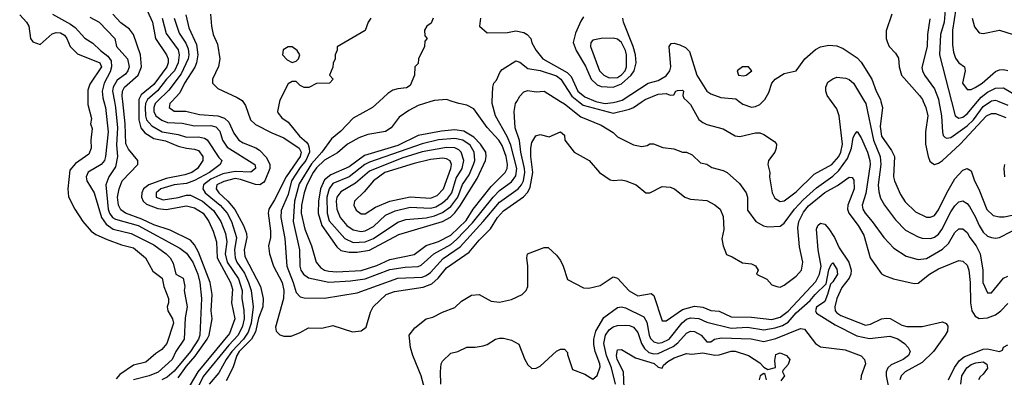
# Model space of a CAD drawing. Header units: inches. Extents: x 1793402 to 1900366, y 320852 to 470679.
# Tile 260 of 604: x 1842450 to 1847293, y 408643 to 410402. Entities that reach past the tile are written whole.
import ezdxf

# ---------------------------------------------------------------- set-up
doc = ezdxf.new("R2010")
doc.units = ezdxf.units.IN
doc.header["$MEASUREMENT"] = 0
doc.layers.add('B8440', color=7, linetype='Continuous')
doc.layers.add('B8441', color=7, linetype='Continuous')

msp = doc.modelspace()

# ---------------------------------------------------------------- linework, layer by layer
at = {"layer": 'B8440', "color": 4}
for points, elevation in [([(1842784.8, 410000), (1842784.8, 409984.8), (1842803.6, 409916.4), (1842798, 409890), (1842806.4, 409866.4), (1842800.7, 409810), (1842802, 409770), (1842790, 409741.2), (1842724.7, 409695.3), (1842697.3, 409662.7), (1842686, 409570), (1842690.7, 409530.7), (1842721, 409470), (1842761, 409410), (1842801.4, 409361.4), (1842825.2, 409345.2), (1842880.5, 409320.5), (1842950, 409294.4), (1843010, 409279.5), (1843068.2, 409230), (1843104.9, 409164.9), (1843150.4, 409130), (1843158.7, 409090), (1843182, 409030), (1843182.8, 409010), (1843176, 408990), (1843178, 408970), (1843201, 408930), (1843206, 408910), (1843173, 408810), (1843150, 408779.3), (1843119.5, 408760.5), (1843070, 408717.2), (1843010, 408702.7), (1842942.6, 408657.4), (1842925.1, 408634.9)], 224), ([(1842863.5, 410000), (1842872, 409970), (1842884.6, 409850), (1842871.5, 409728.5), (1842866.4, 409710), (1842850.5, 409690), (1842787.3, 409652.7), (1842777, 409630), (1842780.3, 409610), (1842815.8, 409550), (1842851.6, 409430), (1842875.6, 409395.6), (1842910, 409371.8), (1842998.8, 409350), (1843110, 409294), (1843170.6, 409250), (1843190.7, 409230), (1843204.5, 409204.5), (1843218.8, 409150), (1843254.8, 409130), (1843263, 409090), (1843259.1, 409070), (1843274, 408990), (1843264.2, 408935.8), (1843259.3, 408830), (1843218.4, 408770), (1843199.3, 408730), (1843131.1, 408668.9), (1843087.3, 408650), (1843009.4, 408630.6)], 228), ([(1842915.7, 410000), (1842921.2, 409970), (1842931.1, 409871.1), (1842927, 409787), (1842930.3, 409729.7), (1842921.5, 409678.5), (1842888.2, 409630), (1842874, 409590), (1842884.7, 409470), (1842891.7, 409450), (1842907.2, 409430), (1842920.9, 409420.9), (1843032.7, 409390), (1843237.8, 409277.8), (1843270, 409254.4), (1843301.7, 409210), (1843326.5, 409150), (1843336.9, 409110), (1843344.6, 409030), (1843335.8, 408850), (1843329, 408830), (1843290.2, 408770), (1843210, 408672.6), (1843176, 408644), (1843150, 408629.8)], 232), ([(1843230, 408639.7), (1843270, 408697.3), (1843313.7, 408746.3), (1843372.4, 408830), (1843382, 408850), (1843397.4, 408930), (1843391.7, 408970), (1843396.9, 409050), (1843387.7, 409110), (1843330, 409259.1), (1843310, 409295.5), (1843290, 409317.1), (1843190, 409367.2), (1843110, 409392.3), (1843050, 409421.6), (1842970.5, 409450), (1842947.3, 409467.3), (1842935.3, 409490), (1842931.8, 409530), (1842939.5, 409570), (1842954.4, 409610), (1843030.8, 409690), (1843030.8, 409710), (1842984.7, 409764.7), (1842971.5, 409791.5), (1842969.2, 409890), (1842956.6, 410000)], 236), ([(1843035.5, 410000), (1843035.4, 409910), (1843045.5, 409870), (1843065, 409845), (1843110, 409818.5), (1843167, 409807), (1843230, 409780.9), (1843270, 409770.3), (1843310, 409766), (1843330, 409758), (1843350.5, 409730), (1843350.6, 409710), (1843324, 409670), (1843296.3, 409650), (1843261.6, 409638.4), (1843170, 409621.6), (1843086, 409590), (1843059.5, 409570), (1843050.3, 409550), (1843049.2, 409529.2), (1843057, 409510), (1843074, 409494), (1843130, 409473.4), (1843170.8, 409469.2), (1843270, 409486.3), (1843310, 409476), (1843352.2, 409450), (1843381.1, 409410), (1843402.2, 409362.2), (1843418.3, 409310), (1843421.2, 409230), (1843486.5, 409110), (1843497.2, 409077.2), (1843492.6, 409010), (1843508.9, 408930), (1843482, 408858), (1843326.4, 408670), (1843267.7, 408570)], 244), ([(1843073.9, 410000), (1843069.3, 409990), (1843067.6, 409970), (1843068.4, 409930), (1843074, 409910), (1843100.4, 409880.4), (1843150.2, 409850.2), (1843230, 409838), (1843270, 409824.6), (1843330, 409826), (1843359.4, 409819.4), (1843371.4, 409811.4), (1843430, 409724.9), (1843444.9, 409710), (1843436.3, 409690), (1843383.7, 409650), (1843310, 409610.8), (1843270, 409596.4), (1843209.5, 409589.5), (1843144.9, 409570), (1843120.5, 409550), (1843122, 409530), (1843156.1, 409516.1), (1843230, 409527.6), (1843270, 409539.5), (1843290, 409538.7), (1843350, 409508.9), (1843403, 409463), (1843438.9, 409410), (1843462, 409350), (1843469.1, 409310), (1843461.3, 409250), (1843471.3, 409210), (1843527, 409127), (1843543.6, 409070), (1843542.3, 409030), (1843553.2, 408973.2), (1843554.2, 408930), (1843545.9, 408894.1), (1843524.4, 408850), (1843478.6, 408801.4), (1843353.3, 408646.7), (1843313.7, 408566.3)], 248), ([(1843126.6, 410000), (1843116.5, 409990), (1843110.3, 409970), (1843110.3, 409950.3), (1843120.4, 409930), (1843150, 409908.5), (1843176.9, 409896.9), (1843250, 409893.1), (1843310, 409880.3), (1843390, 409882), (1843414.7, 409874.7), (1843434.5, 409854.5), (1843447, 409810), (1843470, 409774.9), (1843606, 409690), (1843610, 409674), (1843610.3, 409669.7), (1843587.5, 409652.5), (1843510, 409655.8), (1843450, 409643.8), (1843390, 409618), (1843353.4, 409590), (1843350.3, 409570), (1843362.6, 409550), (1843436, 409490), (1843470, 409450.4), (1843492.7, 409410), (1843516.5, 409330), (1843506.9, 409270), (1843510.2, 409230), (1843517.7, 409210), (1843555.9, 409155.9), (1843575.5, 409110), (1843587.9, 409070), (1843598, 408990), (1843588.4, 408910), (1843574.3, 408865.7), (1843550.2, 408830), (1843492.9, 408770), (1843464.9, 408730), (1843430, 408665.6), (1843382.6, 408610)], 252), ([(1843197.8, 410000), (1843188.4, 409990), (1843185.5, 409970), (1843210, 409953), (1843267.2, 409952.8), (1843335.1, 409935.1), (1843424.7, 409930), (1843458.2, 409918.2), (1843478.4, 409898.4), (1843503.7, 409843.7), (1843528.4, 409810), (1843550, 409796), (1843612, 409772), (1843630, 409760.4), (1843664.5, 409724.5), (1843681.1, 409690), (1843681.1, 409670), (1843656, 409610), (1843650, 409600.7), (1843630.8, 409590), (1843610, 409591.1), (1843536.8, 409616.8), (1843510, 409620.3), (1843453.7, 409606.3), (1843419.3, 409590), (1843417.6, 409582.4), (1843415.8, 409570), (1843430.3, 409550), (1843474.6, 409510), (1843508.6, 409468.6), (1843550.3, 409390), (1843565.2, 409350), (1843566.7, 409330), (1843554, 409270), (1843557, 409237), (1843634.6, 409090), (1843647.6, 409030), (1843646.5, 408990), (1843625.5, 408934.5), (1843610, 408867.3), (1843590.2, 408830), (1843530.2, 408770), (1843518.2, 408750), (1843498, 408690), (1843465.8, 408625.8)], 256), ([(1843547.3, 410000), (1843560.3, 409980.3), (1843584.9, 409910), (1843610, 409886), (1843690, 409845.2), (1843750, 409821.7), (1843825.3, 409770), (1843834.2, 409750), (1843829.1, 409730), (1843760.2, 409630), (1843704.1, 409515.9), (1843675.8, 409470), (1843672, 409450), (1843683.4, 409363.4), (1843683.1, 409330), (1843674.4, 409290), (1843678.4, 409250), (1843698.7, 409190), (1843741.7, 409110), (1843749, 409070), (1843747.6, 409030), (1843708.2, 408890), (1843711.3, 408870), (1843730, 408851.3), (1843750, 408844.7), (1843785.4, 408845.4), (1843830, 408862.8), (1843870, 408886.8), (1843936, 408884), (1843990, 408898), (1844087.1, 408867.1), (1844130, 408871), (1844154, 408890), (1844176.2, 408963.8), (1844189.3, 408990), (1844252.7, 409050), (1844294.2, 409065.8), (1844434.2, 409085.8), (1844477.7, 409102.3), (1844508.2, 409130), (1844550, 409181.3), (1844661, 409259), (1844710, 409317.1), (1844766.4, 409373.6), (1844801.1, 409430), (1844830, 409462), (1844929, 409531), (1844950, 409554.4), (1844961.6, 409578.4), (1844974.8, 409650), (1844963.9, 409730), (1844963.5, 409770), (1844970, 409798), (1844989, 409831), (1845010, 409838), (1845054.6, 409825.4), (1845110, 409851.3), (1845130, 409834), (1845132, 409810), (1845178, 409750), (1845252, 409710), (1845302, 409650), (1845355.3, 409615.3), (1845370, 409611), (1845410, 409614), (1845432, 409610), (1845482, 409590), (1845530, 409551.3), (1845550, 409551.3), (1845610, 409582), (1845650, 409578), (1845670.8, 409570.8), (1845722, 409530), (1845750, 409518.8), (1845830, 409513.4), (1845870, 409490.8), (1845896, 409470), (1845910, 409434), (1845914, 409370), (1845904.5, 409324.5), (1845911, 409290), (1845926.4, 409246.4), (1845955.3, 409235.3), (1846005.4, 409205.4), (1846050, 409201), (1846070, 409191.3), (1846082, 409170), (1846074, 409150), (1846125.4, 409125.4), (1846150, 409098), (1846174, 409090), (1846190, 409086), (1846210, 409096), (1846270, 409140.7), (1846295.1, 409170), (1846302, 409210), (1846285.1, 409285.1), (1846278, 409378), (1846282.7, 409410), (1846304.9, 409455.1), (1846330, 409486), (1846410, 409551.6), (1846472.9, 409587.1), (1846530, 409626.8), (1846545.4, 409625.4), (1846552.7, 409612.7), (1846554, 409570), (1846523.1, 409490), (1846522.6, 409470), (1846528.8, 409450), (1846574, 409390), (1846601.8, 409341.8), (1846633, 409230), (1846690, 409151.3), (1846703.5, 409143.5), (1846747.7, 409127.7), (1846850, 409104), (1846870, 409106.8), (1846925.2, 409150), (1846970, 409177.1), (1847070, 409217.3), (1847090, 409214), (1847110, 409194.8), (1847118.4, 409170), (1847125.3, 409110), (1847127.6, 409010), (1847134, 408970), (1847150, 408943), (1847170, 408932.4), (1847210, 408936), (1847249.8, 408950.2), (1847276.2, 408970), (1847310, 409005.5)], 264), ([(1843728.7, 410000), (1843718, 409950), (1843722, 409942), (1843739.8, 409919.8), (1843770, 409898), (1843826.4, 409830), (1843860.2, 409800.2), (1843869.1, 409789.1), (1843874.6, 409770), (1843874.9, 409750), (1843858.2, 409710), (1843830, 409675.8), (1843787.5, 409610), (1843770, 409542.7), (1843735.8, 409464.2), (1843734.6, 409430), (1843753.7, 409326.3), (1843764.6, 409190), (1843796, 409110), (1843810, 409061), (1843830, 409038.8), (1843850, 409034), (1843950, 409032.7), (1844110, 409059.3), (1844310, 409130.3), (1844430, 409135.6), (1844450, 409143.6), (1844470, 409158.7), (1844532.8, 409227.2), (1844615.9, 409284.1), (1844730.6, 409409.4), (1844810, 409504.2), (1844902.4, 409570), (1844919.1, 409590), (1844928.6, 409610), (1844934.8, 409650), (1844932.9, 409670), (1844915.6, 409750), (1844908.7, 409808.7), (1844886.6, 409870), (1844882.9, 409950), (1844889.7, 409990.3), (1844895.1, 410000)], 268), ([(1844217.9, 410000), (1844184.7, 409970), (1844090, 409917.2), (1844030, 409853.2), (1843983.1, 409816.9), (1843937, 409750), (1843886.2, 409693.8), (1843824.6, 409595.4), (1843801.6, 409510), (1843795.3, 409410), (1843827, 409270), (1843828.4, 409190), (1843833, 409170), (1843845.5, 409150), (1843870, 409133), (1843970, 409110.3), (1844077.2, 409117.2), (1844150, 409127.9), (1844270, 409172.7), (1844345.5, 409185.5), (1844410, 409188.8), (1844425.6, 409194.4), (1844487, 409250), (1844570, 409296.1), (1844599.4, 409320.6), (1844676.6, 409403.4), (1844779.1, 409530), (1844810, 409561.7), (1844870, 409605.3), (1844890, 409634), (1844895.3, 409670), (1844865.7, 409785.7), (1844848.1, 409828.1), (1844790, 409929), (1844774, 409990), (1844774.4, 410000)], 272), ([(1844472.9, 410000), (1844410, 409980.9), (1844363.9, 409956.1), (1844317.3, 409922.7), (1844278, 409870), (1844250, 409851.8), (1844162.3, 409837.7), (1844118.5, 409821.5), (1844063, 409790), (1844012.7, 409747.3), (1843950, 409710.9), (1843910, 409673.3), (1843893, 409650), (1843862, 409590), (1843849.2, 409550), (1843835.6, 409490), (1843835.2, 409450), (1843851.8, 409371.8), (1843884.6, 409290), (1843908.7, 409210), (1843930, 409183.1), (1843950, 409170.3), (1843970, 409164.9), (1844010, 409161.5), (1844130, 409168.1), (1844207.5, 409192.5), (1844270, 409222.7), (1844390, 409247.4), (1844450, 409291.6), (1844510, 409311.3), (1844570, 409342), (1844645.4, 409414.6), (1844680.9, 409470), (1844770, 409582), (1844837.6, 409650), (1844848, 409670), (1844849.7, 409690.3), (1844843.1, 409730), (1844822.8, 409782.8), (1844806.9, 409810), (1844750, 409871.5), (1844683.5, 409963.5), (1844650, 409982), (1844609.6, 409989.6), (1844577.9, 410000)], 276), ([(1845110.9, 410000), (1845130, 409988), (1845210, 409923.8), (1845310, 409882.8), (1845370, 409846.8), (1845390, 409826.8), (1845470, 409786), (1845510, 409778), (1845536.4, 409783.6), (1845550, 409792), (1845568.4, 409791.6), (1845613.4, 409773.4), (1845667.3, 409767.3), (1845710, 409751), (1845730, 409750.8), (1845757.5, 409737.5), (1845798.8, 409698.8), (1845830, 409691), (1845855.3, 409675.3), (1845910, 409661), (1845930, 409651), (1845990, 409596), (1846024, 409550), (1846030.5, 409530), (1846030, 409464.7), (1846071.3, 409410), (1846108, 409388), (1846130, 409384), (1846190, 409386.8), (1846210, 409400.7), (1846262, 409470), (1846303.4, 409516.6), (1846370, 409574.6), (1846450, 409631.8), (1846479.7, 409660.3), (1846521.2, 409718.8), (1846541.7, 409770), (1846550, 409822), (1846559, 409841), (1846570, 409852), (1846590, 409821), (1846620.3, 409750), (1846631.7, 409710), (1846632.9, 409690), (1846612.5, 409547.5), (1846594.9, 409490), (1846598, 409470), (1846608.2, 409450), (1846643, 409410), (1846700.7, 409330), (1846750, 409278.8), (1846810, 409238.8), (1846870, 409222), (1846910, 409228), (1846990, 409272.7), (1847018, 409302), (1847050, 409354.8), (1847070, 409373.4), (1847090, 409373.4), (1847110, 409354.8), (1847123, 409330), (1847154.4, 409290), (1847174.9, 409250), (1847188.4, 409170), (1847188.4, 409110), (1847210, 409058), (1847230, 409058), (1847290, 409131), (1847310, 409141)], 268), ([(1845198.7, 410000), (1845221.8, 409981.8), (1845370, 409942.6), (1845450, 409961.6), (1845470, 409970.5), (1845511.8, 410000)], 272), ([(1845283.6, 410000), (1845290, 409997.4), (1845330.7, 409989.3), (1845370, 409994.2), (1845390.6, 410000)], 276), ([(1845734.2, 410000), (1845750, 409984.7), (1845790.7, 409910.7), (1845810, 409896), (1845830, 409886), (1845910, 409864.7), (1845970, 409830.8), (1845991.9, 409828.1), (1846070, 409846), (1846090, 409846), (1846110, 409838), (1846163.6, 409803.6), (1846172, 409790), (1846171.3, 409770), (1846164.7, 409750), (1846134, 409710), (1846130.7, 409690), (1846140.7, 409650), (1846138.8, 409630), (1846150.7, 409550), (1846164.4, 409524.4), (1846190, 409507.3), (1846210, 409510.7), (1846270, 409555.5), (1846358.3, 409641.7), (1846444.5, 409690), (1846479.7, 409730), (1846490, 409751), (1846497.3, 409790), (1846480.7, 409930), (1846470, 409964), (1846443.8, 410000)], 272), ([(1845989.9, 410000), (1846006.7, 409986.7), (1846050, 409972.4), (1846070, 409974.9), (1846090, 409984.9), (1846105.1, 410000)], 276), ([(1846606, 410000), (1846612.2, 409990), (1846649.1, 409810), (1846683.1, 409730), (1846686, 409690), (1846673.4, 409590), (1846675.8, 409555.8), (1846684.7, 409524.7), (1846704, 409490), (1846757.3, 409417.3), (1846806.9, 409366.9), (1846870, 409333.4), (1846890, 409328), (1846930, 409326), (1846950, 409333), (1846970, 409348), (1846985.6, 409370), (1847030, 409457.3), (1847050, 409486.8), (1847070, 409506.8), (1847090, 409510.8), (1847110, 409498.8), (1847122.8, 409482.8), (1847150, 409434.8), (1847169.1, 409389.1), (1847190, 409356.3), (1847210, 409338), (1847230, 409330.5), (1847250, 409327.3), (1847270, 409330.7), (1847384, 409390)], 272), ([(1846686.6, 410000), (1846694.9, 409970), (1846683.4, 409876.6), (1846689, 409830), (1846738.5, 409758.5), (1846752.4, 409730), (1846748.2, 409630), (1846753, 409610), (1846782.9, 409542.9), (1846805.7, 409505.7), (1846857.1, 409457.1), (1846910, 409430.7), (1846930, 409430.6), (1846950, 409439.1), (1846970, 409467.3), (1847009.8, 409550.2), (1847050, 409619.1), (1847090, 409662), (1847110.4, 409670.4), (1847130, 409658), (1847146, 409610), (1847168.8, 409568.8), (1847207.8, 409467.8), (1847239.3, 409439.3), (1847270, 409432.7), (1847293, 409433), (1847490, 409474)], 276), ([(1846894.8, 410000), (1846907.7, 409970), (1846916.4, 409930), (1846906, 409850), (1846906, 409790), (1846918, 409730), (1846926.9, 409706.9), (1846937.5, 409697.5), (1846950, 409690.7), (1846970, 409696.3), (1846990, 409710.4), (1847075.8, 409790), (1847206.3, 409930), (1847230, 409941.1), (1847250, 409940.3), (1847301.2, 409921.2)], 284), ([(1846971.9, 410000), (1846984.2, 409930), (1846988.5, 409848.5), (1846992.8, 409832.8), (1847002.4, 409822.4), (1847010, 409819.1), (1847030, 409822.4), (1847110, 409879.6), (1847141.5, 409910), (1847190, 409976), (1847224.7, 410000)], 288), ([(1847032.9, 410000), (1847050.8, 409930), (1847070, 409918), (1847090, 409923.1), (1847110, 409938.4), (1847161.1, 410000)], 292), ([(1847266.3, 410000), (1847310, 409982)], 288), ([(1847294.9, 409690), (1847291.8, 409670), (1847294, 409630)], 284), ([(1844442.4, 408582.4), (1844424.2, 408650), (1844383.7, 408750), (1844372.3, 408790), (1844366, 408850), (1844394.2, 408885.8), (1844449.2, 408930), (1844481.5, 408938.5), (1844530, 408964), (1844590, 408986.8), (1844623.2, 409016.8), (1844672.9, 409047.1), (1844710.5, 409050.5), (1844770, 409018), (1844810, 409012), (1844870, 409026), (1844922, 409050), (1844941.2, 409070), (1844949.2, 409090), (1844949.4, 409189.4), (1844944, 409230), (1844948.7, 409250), (1845030, 409282), (1845050, 409282), (1845090, 409244.7), (1845110, 409218), (1845124, 409190), (1845144.4, 409124.4), (1845223.5, 409083.5), (1845250, 409081), (1845304.7, 409095.3), (1845370, 409138), (1845390, 409131), (1845448.7, 409068.7), (1845490, 409044), (1845555.9, 409055.9), (1845570, 409044.7), (1845610, 408921), (1845630, 408920.7), (1845710, 408976.9), (1845770, 408992.9), (1845810, 408988.8), (1845850, 408971.8), (1845890, 408968.5), (1845950, 408941.3), (1846050, 408938.5), (1846150, 408927.2), (1846190, 408939.6), (1846230, 408967.9), (1846366.1, 409113.9), (1846383.5, 409150), (1846391.7, 409190), (1846377.4, 409270), (1846370, 409372), (1846376, 409390), (1846390, 409400.5), (1846410, 409396.3), (1846430, 409374), (1846457.6, 409330), (1846480.2, 409280.2), (1846528.4, 409210), (1846539.5, 409170), (1846538, 409150), (1846530.3, 409130), (1846494.7, 409085.3), (1846469.1, 409030), (1846458.9, 408990), (1846462, 408970), (1846470, 408960.4), (1846490, 408947.4), (1846610, 408899.5), (1846635.8, 408904.2), (1846690, 408930.3), (1846713.7, 408933.7), (1846731.8, 408931.8), (1846790, 408899.3), (1846813.8, 408893.8), (1846890, 408892.7), (1846990, 408916), (1847007.1, 408907.1), (1847015.2, 408895.2), (1847013.4, 408870), (1847003, 408850), (1846944.9, 408770), (1846890, 408716.3), (1846804.9, 408670), (1846786.4, 408650), (1846778.7, 408630)], 256), ([(1844522, 408610), (1844519.3, 408670), (1844524, 408710), (1844530, 408722), (1844570, 408762), (1844606, 408770), (1844649, 408791), (1844690, 408791.3), (1844730, 408798), (1844750, 408804.7), (1844790, 408831), (1844810, 408836), (1844830, 408836), (1844870, 408826), (1844906, 408806), (1844934.8, 408730), (1844950, 408704.7), (1844970, 408686.8), (1844990, 408687.3), (1845010, 408697.3), (1845090, 408771.3), (1845110, 408782), (1845130, 408782), (1845145.4, 408765.4), (1845145.4, 408754.6), (1845170, 408681), (1845230, 408658.8), (1845270, 408634), (1845290, 408652), (1845304.8, 408695.2), (1845304.2, 408710), (1845280.5, 408770), (1845274.9, 408805.1), (1845274.3, 408830), (1845284.2, 408870), (1845323.5, 408936.5), (1845390, 408986), (1845410, 408990.4), (1845430, 408984.9), (1845520.3, 408940.3), (1845534.9, 408914.9), (1845546.7, 408850), (1845553.7, 408833.7), (1845570, 408817), (1845590, 408811.6), (1845610, 408813.8), (1845644.7, 408830), (1845708.9, 408911.1), (1845730, 408928.5), (1845750, 408934.9), (1845790, 408932), (1845830, 408914), (1845950, 408884), (1846030, 408890.2), (1846110, 408877.4), (1846166, 408886), (1846202.2, 408897.8), (1846230, 408914.9), (1846270, 408960.3), (1846338.9, 409021.1), (1846362.4, 409050), (1846417.5, 409102.5), (1846430, 409171.3), (1846441.6, 409198.4), (1846450, 409206.8), (1846470, 409174.8), (1846473.1, 409150), (1846450, 409112.7), (1846438, 409102), (1846424.4, 409050), (1846410, 409016), (1846370, 408988), (1846364, 408970), (1846370, 408958), (1846461.5, 408901.5), (1846567.2, 408847.2), (1846630, 408834), (1846730, 408845.5), (1846770, 408832.4), (1846802.8, 408810), (1846821, 408790), (1846830.7, 408770.7), (1846822.8, 408750), (1846796, 408730), (1846736.2, 408703.8), (1846720.7, 408690), (1846712.7, 408670), (1846712.4, 408650), (1846728.7, 408570)], 252), ([(1845381.5, 408610), (1845360.8, 408690), (1845336.1, 408750), (1845323.9, 408810), (1845331.2, 408850), (1845350, 408877.1), (1845368.6, 408891.4), (1845390, 408897.6), (1845430, 408899.3), (1845450, 408898), (1845470, 408890.5), (1845490, 408862.8), (1845508.8, 408810), (1845524, 408784), (1845545.3, 408765.3), (1845570, 408759), (1845590, 408760.8), (1845664.9, 408795.1), (1845687.4, 408812.6), (1845730, 408859.5), (1845750, 408870.3), (1845770, 408868.2), (1845802.8, 408850), (1845830, 408818), (1845850, 408818), (1845868, 408830), (1845902.7, 408837.3), (1846047.6, 408832.4), (1846110, 408818.4), (1846170, 408833.7), (1846290, 408883), (1846310, 408879.1), (1846363.8, 408810), (1846390, 408793.7), (1846510, 408777.4), (1846589, 408749), (1846606, 408730), (1846610.5, 408710), (1846588.5, 408650), (1846588.4, 408630)], 248), ([(1845423.5, 408590), (1845419.6, 408670), (1845388.5, 408730), (1845385.1, 408750), (1845390, 408778), (1845410, 408779.1), (1845479.2, 408739.2), (1845570.2, 408710.2), (1845590, 408693.4), (1845610, 408687.3), (1845617.1, 408702.9), (1845638.9, 408721.1), (1845670, 408738.3), (1845730, 408759.5), (1845756.7, 408756.7), (1845810, 408763.6), (1845870, 408752.4), (1845890, 408754), (1845950, 408771.6), (1845970, 408771.5), (1846034.8, 408750), (1846090, 408714.4), (1846110, 408693.4), (1846130, 408681), (1846168.4, 408691.6), (1846165.1, 408725.1), (1846170, 408754.8), (1846190, 408762.8), (1846222, 408750), (1846238, 408730), (1846230, 408706), (1846203.6, 408676.4), (1846202, 408670), (1846212, 408650), (1846194.4, 408625.6)], 244), ([(1847018.9, 408630), (1847048, 408692), (1847073.6, 408726.4), (1847095.7, 408744.3), (1847190, 408780.9), (1847210, 408782.3), (1847270, 408770.8), (1847284, 408776), (1847290, 408791), (1847310, 408802.8)], 256), ([(1847079.5, 408610), (1847084.7, 408650), (1847109.6, 408690), (1847130, 408705.5), (1847153.8, 408713.8), (1847190, 408719.1), (1847207.1, 408707.1), (1847210, 408688.7), (1847190, 408659), (1847174.4, 408645.6), (1847166.8, 408630)], 252), ([(1846124, 408630), (1846116.5, 408656.5), (1846110, 408662), (1846092, 408650), (1846087.3, 408630)], 244)]:
    msp.add_lwpolyline(points, dxfattribs=dict(at, elevation=elevation))
for points, elevation in [([(1844590, 409860.9), (1844525.5, 409854.5), (1844410, 409833), (1844310, 409783.7), (1844146.6, 409733.4), (1844070, 409678.5), (1843981, 409639), (1843950, 409613.7), (1843929.2, 409570), (1843919.2, 409510), (1843918.6, 409450), (1843936.5, 409390), (1844010, 409285.5), (1844030, 409267), (1844070, 409259), (1844110, 409258), (1844170, 409267.9), (1844315.2, 409344.8), (1844530, 409410.2), (1844568.4, 409431.6), (1844590, 409451.6), (1844615.3, 409484.7), (1844699.7, 409620.3), (1844741.7, 409710), (1844745.4, 409730), (1844742.6, 409750), (1844716, 409790), (1844684.1, 409824.1), (1844634.1, 409854.1)], 284), ([(1844590, 409818.2), (1844510, 409810.8), (1844430, 409791.8), (1844170, 409702), (1844147, 409690), (1844070.9, 409629.1), (1843990, 409596.9), (1843971.6, 409570), (1843960.7, 409530), (1843962.4, 409450), (1843973.1, 409413.1), (1844050, 409325.7), (1844090, 409306.5), (1844150, 409309.1), (1844190, 409325.2), (1844310, 409405.7), (1844350, 409419.5), (1844450, 409427.1), (1844490, 409438.2), (1844530, 409453.8), (1844570, 409484), (1844605.8, 409530), (1844628.2, 409591.8), (1844661.1, 409638.9), (1844683.1, 409690), (1844688.3, 409710), (1844685.4, 409750), (1844665.2, 409785.2), (1844630, 409809.7)], 288), ([(1844550, 409774.2), (1844430, 409752.8), (1844330, 409721.8), (1844170, 409656.8), (1844101.2, 409598.8), (1844030, 409555.6), (1844010.4, 409530), (1844007.4, 409510), (1844010.3, 409470), (1844026.7, 409430), (1844059.3, 409390), (1844090, 409368.5), (1844130, 409360.3), (1844150, 409363.7), (1844190, 409384.9), (1844250, 409440.3), (1844297.6, 409462.4), (1844370, 409479.6), (1844470, 409474.9), (1844497.7, 409482.3), (1844530, 409500.9), (1844555.9, 409524.1), (1844575.1, 409550), (1844596.5, 409623.5), (1844627.3, 409670), (1844634.8, 409710), (1844622.4, 409750), (1844610, 409762.4), (1844590, 409772.3)], 292), ([(1844530, 409720.5), (1844470, 409713.7), (1844390, 409694.8), (1844246, 409650), (1844190.4, 409610), (1844144.2, 409555.8), (1844097.3, 409510), (1844094, 409490), (1844105.3, 409465.3), (1844130, 409447.7), (1844150, 409448), (1844200.4, 409479.6), (1844270.9, 409509.1), (1844370, 409530.3), (1844470, 409523.6), (1844503.3, 409536.7), (1844534.3, 409570), (1844571.3, 409670), (1844574, 409690), (1844567.3, 409707.3), (1844550, 409717.6)], 296)]:
    msp.add_lwpolyline(points, close=True, dxfattribs=dict(at, elevation=elevation))
at = {"layer": 'B8441', "color": 4}
for points, elevation in [([(1843050, 410507.3), (1843103.1, 410390), (1843117.4, 410310), (1843172.2, 410230), (1843180.3, 410210), (1843181.1, 410190), (1843173.1, 410170), (1843110, 410083.5), (1843048.1, 410031.9), (1843035.5, 410010), (1843035.5, 410000)], 244), ([(1847007.3, 410510), (1846998.3, 410390), (1846978.9, 410330), (1846974, 410230), (1847032.9, 410000)], 292), ([(1847062.4, 410510), (1847037.7, 410350), (1847038.5, 410278.5), (1847043.1, 410243.1), (1847053.5, 410213.5), (1847070, 410190.7), (1847098, 410170), (1847101, 410150), (1847088, 410090), (1847110, 410058.8), (1847130, 410059.1), (1847150, 410068.2), (1847185.2, 410090), (1847250, 410147.3), (1847270, 410155.5), (1847290, 410157.1), (1847310, 410152.4)], 296), ([(1842450, 410426), (1842484, 410390), (1842495.5, 410370), (1842502.8, 410310), (1842514, 410294), (1842550, 410281), (1842610, 410333.4), (1842630, 410339.1), (1842650, 410338), (1842670, 410326.8), (1842682, 410310), (1842698.8, 410270), (1842734.6, 410234.6), (1842844.7, 410190), (1842852.7, 410170), (1842794.4, 410085.6), (1842784.9, 410055.1), (1842784.8, 410000)], 224), ([(1842610.8, 410430), (1842700.6, 410380.6), (1842723.1, 410363.1), (1842770, 410310.6), (1842810, 410286), (1842846.7, 410250), (1842882.9, 410222.9), (1842899.8, 410199.8), (1842901.1, 410170), (1842894.6, 410145.4), (1842864.9, 410090), (1842855.6, 410050), (1842858.3, 410018.3), (1842863.5, 410000)], 228), ([(1842956.6, 410000), (1842953.6, 410026.4), (1842956.5, 410050), (1842966, 410070), (1843033.4, 410130), (1843048.8, 410170), (1843044, 410230), (1843010.2, 410330.2), (1842990, 410354.9), (1842947.1, 410387.1), (1842908.8, 410428.8)], 236), ([(1843266.6, 410426.6), (1843282.2, 410362.2), (1843320.4, 410280.4), (1843326.9, 410230), (1843320.2, 410190), (1843311.6, 410168.4), (1843260.2, 410090), (1843237.6, 410042.4), (1843197.8, 410000)], 256), ([(1843388.5, 410430), (1843392.7, 410370), (1843402, 410330), (1843422.5, 410282.5), (1843434.9, 410210), (1843428.7, 410171.3), (1843398.8, 410110), (1843398, 410090), (1843424.1, 410064.1), (1843520.3, 410020.3), (1843544.4, 410004.4), (1843547.3, 410000)], 264), ([(1846740.7, 410430), (1846713, 410347), (1846713, 410310), (1846718, 410290), (1846727.7, 410270), (1846758.4, 410238.4), (1846772.8, 410212.8), (1846776.4, 410170), (1846788.4, 410130), (1846876.3, 410030), (1846890.5, 410010), (1846894.8, 410000)], 284), ([(1842795.1, 410415.1), (1842840.7, 410390), (1842918.8, 410310), (1842926.8, 410270), (1842980.5, 410210), (1842988.2, 410170), (1842981.6, 410150), (1842970, 410135.1), (1842930, 410104.5), (1842910.3, 410070), (1842906.5, 410050), (1842915.7, 410000)], 232), ([(1843151.6, 410410), (1843170, 410334.8), (1843230, 410253.4), (1843235.2, 410230), (1843230.2, 410190), (1843211.3, 410150), (1843172.6, 410110), (1843128.3, 410051.7), (1843078.5, 410010), (1843073.9, 410000)], 248), ([(1843210.3, 410410), (1843235.2, 410335.2), (1843267.5, 410287.5), (1843279.1, 410259.1), (1843282.4, 410230), (1843279.1, 410210), (1843244.7, 410135.3), (1843183.8, 410056.2), (1843126.6, 410000)], 252), ([(1844178, 410410), (1844164.7, 410390), (1844150, 410348.7), (1844012, 410268), (1844012, 410252), (1844002, 410230), (1844002, 410210), (1843991.6, 410188.4), (1843991.1, 410168.9), (1843974, 410130), (1843992, 410110), (1843974, 410090), (1843910, 410088), (1843871.6, 410068.4), (1843850, 410068), (1843830, 410078), (1843810, 410098), (1843790, 410098), (1843770, 410086), (1843730.7, 410009.3), (1843728.7, 410000)], 268), ([(1844484.7, 410410), (1844474.8, 410385.2), (1844452, 410370), (1844442, 410350), (1844443.6, 410323.6), (1844454, 410310), (1844443.6, 410296.4), (1844442, 410270), (1844411.3, 410210), (1844410, 410186), (1844394, 410170), (1844392, 410130), (1844370, 410078), (1844353.2, 410066.8), (1844310, 410062.7), (1844285.2, 410054.8), (1844261.1, 410038.9), (1844217.9, 410000)], 272), ([(1844716, 410410), (1844712, 410370), (1844750, 410338), (1844850, 410338.8), (1844890, 410347.3), (1844930, 410339.1), (1844946, 410330), (1844964, 410310), (1844968.6, 410288.6), (1844990.5, 410250), (1845023, 410210), (1845142.7, 410142.7), (1845162.3, 410122.3), (1845195.2, 410050), (1845230, 410022.2), (1845283.6, 410000)], 276), ([(1845223.4, 410416.6), (1845210, 410395.3), (1845183.4, 410336.6), (1845172.2, 410290), (1845186.7, 410250), (1845233.9, 410173.9), (1845260.3, 410110), (1845290, 410081.1), (1845310, 410072.9), (1845370, 410070.2), (1845410, 410086), (1845458, 410130), (1845472.1, 410150), (1845482.3, 410190), (1845479.8, 410230), (1845468.5, 410270), (1845420.7, 410390), (1845417, 410410)], 284), ([(1846927.3, 410407.3), (1846915.8, 410330), (1846913.7, 410270), (1846887.9, 410167.9), (1846890.7, 410150), (1846900.7, 410130), (1846950, 410062.8), (1846970, 410011), (1846971.9, 410000)], 288), ([(1847136, 410410), (1847146.4, 410366.4), (1847170, 410337.3), (1847190, 410334.9), (1847270, 410350.3), (1847337.3, 410330)], 304), ([(1845390.6, 410000), (1845413.6, 410006.4), (1845540.9, 410090), (1845590, 410102.6), (1845630, 410126.7), (1845647.6, 410150), (1845652.3, 410170), (1845644, 410270), (1845655.3, 410284.7), (1845670, 410286), (1845698, 410278), (1845725.4, 410265.4), (1845745.4, 410245.4), (1845780.4, 410130), (1845830.6, 410050), (1845850, 410037.6), (1845899, 410019), (1845973.2, 410013.2), (1845989.9, 410000)], 276), ([(1846105.1, 410000), (1846115.1, 410010), (1846135.8, 410044.2), (1846149.6, 410090), (1846166.6, 410110), (1846210, 410137.1), (1846270, 410150.8), (1846311.6, 410210), (1846364.2, 410255.8), (1846390, 410268.8), (1846430, 410276.9), (1846470, 410273), (1846501.1, 410261.1), (1846570, 410214), (1846590, 410194), (1846642.4, 410110), (1846663.8, 410050), (1846683.8, 410010), (1846686.6, 410000)], 276), ([(1844774.4, 410000), (1844777.2, 410070), (1844782.7, 410090), (1844794.7, 410105.3), (1844813.8, 410146.2), (1844823.3, 410156.7), (1844890, 410199.1), (1844910, 410193.4), (1844950, 410161.6), (1845010, 410151.7), (1845090, 410126.7), (1845112.2, 410110), (1845165.8, 410025.8), (1845198.7, 410000)], 272), ([(1846443.8, 410000), (1846422, 410030), (1846415.3, 410050), (1846415.3, 410070), (1846425.2, 410094.8), (1846449.3, 410110.7), (1846470, 410118.8), (1846514.2, 410114.2), (1846530, 410107.3), (1846550.7, 410090), (1846606, 410000)], 272), ([(1844895.1, 410000), (1844910, 410026.8), (1844930, 410047.3), (1844950, 410054), (1844990, 410046.8), (1845030, 410050.8), (1845110.9, 410000)], 268), ([(1845511.8, 410000), (1845526, 410010), (1845590, 410036.4), (1845630, 410038.8), (1845650, 410031.3), (1845668, 410032), (1845678, 410050), (1845685.6, 410054.4), (1845710, 410056), (1845714.8, 410050), (1845711.3, 410030), (1845716.9, 410016.9), (1845734.2, 410000)], 272), ([(1847161.1, 410000), (1847178.7, 410021.3), (1847210, 410046.5), (1847250, 410064.9), (1847290, 410066.7), (1847354, 410030), (1847411.5, 410011.5), (1847490, 410018.3), (1847570, 410054.4), (1847590, 410059.1), (1847610, 410057.3), (1847621, 410050), (1847652.5, 410000)], 292), ([(1844577.9, 410000), (1844550, 410009.2), (1844490, 410005.2), (1844472.9, 410000)], 276), ([(1847224.7, 410000), (1847230, 410003.7), (1847250, 410006.7), (1847266.3, 410000)], 288)]:
    msp.add_lwpolyline(points, dxfattribs=dict(at, elevation=elevation))
for points, elevation in [([(1845370, 410311.6), (1845310, 410309.4), (1845270, 410301.2), (1845258.8, 410290), (1845257.3, 410270), (1845302.4, 410150), (1845323, 410130), (1845350, 410116), (1845390, 410118.5), (1845410, 410130.3), (1845428.3, 410150), (1845434.2, 410170), (1845434.2, 410230), (1845429.8, 410250), (1845410, 410289.6), (1845390, 410306)], 288), ([(1843790, 410268.7), (1843770, 410268), (1843745.4, 410254.6), (1843742, 410230), (1843765.4, 410205.4), (1843790, 410192), (1843810, 410198), (1843822, 410210), (1843828.7, 410230), (1843815.3, 410250)], 268), ([(1846035.3, 410170), (1846004.7, 410170), (1845978.8, 410150), (1845986, 410130), (1846010, 410126.3), (1846024, 410130), (1846051.6, 410150)], 284)]:
    msp.add_lwpolyline(points, close=True, dxfattribs=dict(at, elevation=elevation))

doc.saveas('drawing.dxf')
